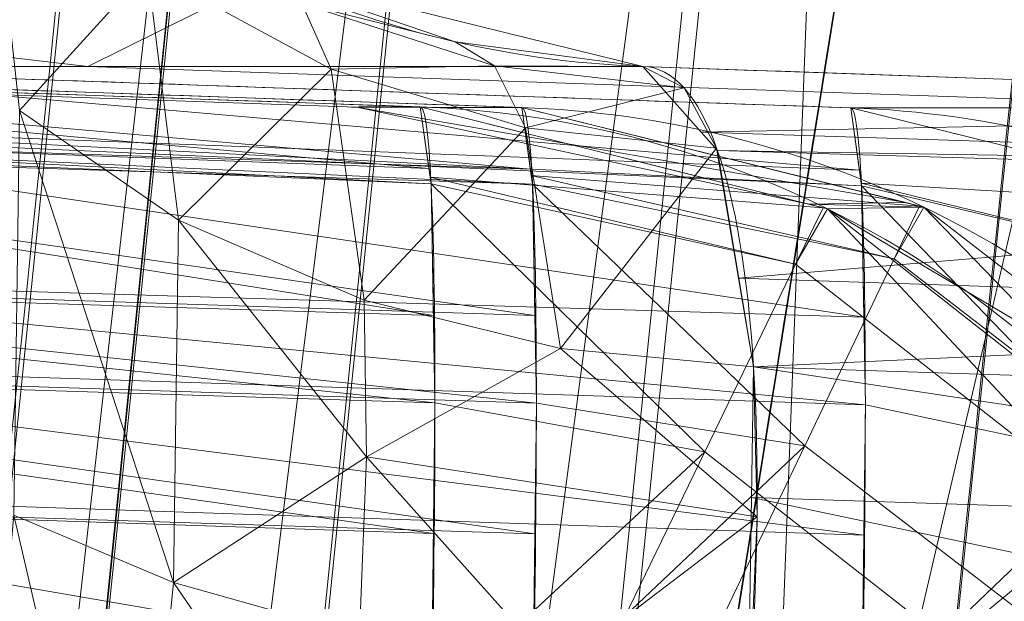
# Model space of a CAD drawing. Header units: millimetres. Extents: x -71 to 71, y -145 to 145.
# Tile 416 of 497: x -42.579 to -42.285, y 104.892 to 105.066. Entities that reach past the tile are written whole.
import ezdxf

# ---------------------------------------------------------------- set-up
doc = ezdxf.new("R2010")
doc.units = ezdxf.units.MM
doc.layers.add('1', color=7, linetype='CONTINUOUS')

msp = doc.modelspace()

# ---------------------------------------------------------------- linework, layer by layer
at = {"layer": '1', "color": 163, "linetype": 'Continuous', "lineweight": 13, "extrusion": (-0.1276413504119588, -1.674663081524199e-05, -0.9918203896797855)}
msp.add_arc((-105.3571923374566, 42.55654576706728, 1.255824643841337), 0.3, 2.024080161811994, 96.13484704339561, dxfattribs=at)
at = {"layer": '1', "color": 163, "linetype": 'Continuous', "lineweight": 13, "extrusion": (0.9987751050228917, -0.0349130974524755, 0.03506230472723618)}
msp.add_arc((103.1923315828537, -2.556379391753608, -46.22108392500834), 0.3, 269.7685499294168, 0.05733278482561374, dxfattribs=at)
at = {"layer": '1', "color": 163, "linetype": 'Continuous', "lineweight": 13, "extrusion": (-0.02762178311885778, -3.56842888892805e-05, 0.9996184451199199)}
msp.add_arc((-104.7947120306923, -42.43374167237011, -3.004475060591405), 0.3, 81.45700164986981, 177.9251882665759, dxfattribs=at)
at = {"layer": '1', "color": 163, "linetype": 'Continuous', "lineweight": 13, "extrusion": (0.998775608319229, -0.0349294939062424, -0.03503162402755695)}
msp.add_arc((103.192451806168, -1.964484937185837, -46.03388992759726), 0.3, 359.9158615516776, 90.1812252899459, dxfattribs=at)
at = {"layer": '1', "color": 163, "linetype": 'Continuous', "lineweight": 13, "extrusion": (0.04373933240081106, -6.0330956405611e-05, 0.9990429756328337)}
msp.add_arc((104.6811121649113, 42.52796908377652, -2.212901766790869), 0.3, 262.8341973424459, 358.077188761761, dxfattribs=at)
at = {"layer": '1', "color": 163, "linetype": 'Continuous', "lineweight": 13, "extrusion": (0.9987807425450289, -0.0347887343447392, 0.03502530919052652)}
msp.add_arc((103.202252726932, 2.90839859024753, -45.88803624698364), 0.3, 269.8281166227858, 359.853474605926, dxfattribs=at)
at = {"layer": '1', "color": 163, "linetype": 'Continuous', "lineweight": 13, "extrusion": (0.0751280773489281, -7.342131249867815e-05, 0.9971738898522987)}
msp.add_arc((104.6982097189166, 42.42142122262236, -1.893019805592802), 0.3, 263.2761855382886, 358.0504822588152, dxfattribs=at)
at = {"layer": '1', "color": 163, "linetype": 'Continuous', "lineweight": 13}
for points, knots in [([(-37.255931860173, 118.086034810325, -16.0329830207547), (-37.309000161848, 117.814544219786, -16.0424298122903), (-37.4510698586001, 117.088691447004, -16.073078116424), (-37.68262541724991, 115.909657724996, -16.1460442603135), (-37.95066081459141, 114.550297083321, -16.2629158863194), (-38.2190603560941, 113.194132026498, -16.4115150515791), (-38.4876370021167, 111.841705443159, -16.5907976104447), (-38.75620371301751, 110.493560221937, -16.799719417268), (-39.0245982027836, 109.1500904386, -17.0371156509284), (-39.2926581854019, 107.811690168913, -17.3018214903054), (-39.5602482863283, 106.478604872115, -17.5925978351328), (-39.8272331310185, 105.151080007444, -17.9082055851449), (-40.18226096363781, 103.388603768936, -18.3604284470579), (-40.6239890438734, 101.199945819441, -18.9814254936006), (-41.15010171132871, 98.5965316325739, -19.8055945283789), (-41.6717598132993, 96.015131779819, -20.6987399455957), (-42.1886203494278, 93.4540962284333, -21.6511642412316), (-42.700463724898, 90.911223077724, -22.6535243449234), (-43.2071670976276, 88.383883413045, -23.6968428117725), (-43.7086811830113, 85.8691216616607, -24.7724874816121), (-44.2050079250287, 83.3637449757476, -25.8721245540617), (-44.6961807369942, 80.86441018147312, -26.9876298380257), (-45.1822524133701, 78.36762522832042, -28.1111098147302), (-45.6632757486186, 75.8698980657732, -29.2346709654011), (-46.1392747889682, 73.3677333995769, -30.3504106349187), (-46.61027358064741, 70.8576359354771, -31.4504261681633), (-47.07623563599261, 68.3362553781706, -32.5265702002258), (-47.537078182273, 65.8003921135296, -33.5704788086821), (-47.9926512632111, 63.24708556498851, -34.5734806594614), (-48.4427241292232, 60.6737068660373, -35.5265505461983), (-48.8869724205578, 58.07806315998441, -36.4202898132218), (-49.3249649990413, 55.4585272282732, -37.2449390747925), (-49.684288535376, 53.2549044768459, -37.8661869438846), (-49.9680088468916, 51.4795716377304, -38.3184881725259), (-50.1788301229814, 50.1419739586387, -38.6340860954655), (-50.3875827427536, 48.7983974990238, -38.9247765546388), (-50.5941525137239, 47.4491038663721, -39.1893145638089), (-50.7984252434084, 46.0943546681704, -39.4264551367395), (-51.0002746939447, 44.734563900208, -39.6350292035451), (-51.1995746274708, 43.3701455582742, -39.8138676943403), (-51.3961910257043, 42.0016703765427, -39.9619327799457), (-51.5899898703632, 40.6297090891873, -40.078186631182), (-51.7808347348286, 39.2549522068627, -40.1617330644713), (-51.9685903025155, 37.8781385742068, -40.2117576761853), (-52.0916125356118, 36.95942482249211, -40.2222932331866), (-52.1525651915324, 36.5, -40.2217613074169)], [0, 0, 0, 0, 0.00954094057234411, 0.0255160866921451, 0.0414912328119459, 0.057466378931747, 0.0734415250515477, 0.0894166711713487, 0.10539181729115, 0.12136696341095, 0.137342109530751, 0.153317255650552, 0.169292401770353, 0.201242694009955, 0.233192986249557, 0.265143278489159, 0.29709357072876, 0.329043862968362, 0.360994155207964, 0.392944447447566, 0.424894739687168, 0.45684503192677, 0.488795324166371, 0.520745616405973, 0.552695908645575, 0.584646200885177, 0.616596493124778, 0.64854678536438, 0.680497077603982, 0.712447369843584, 0.744397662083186, 0.776347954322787, 0.808298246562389, 0.82427339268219, 0.840248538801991, 0.856223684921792, 0.872198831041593, 0.888173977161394, 0.904149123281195, 0.920124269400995, 0.936099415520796, 0.952074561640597, 0.968049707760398, 0.984024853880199, 1, 1, 1, 1]), ([(-37.1742399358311, 118.086034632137, 15.9592939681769), (-37.1856192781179, 118.015882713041, 15.9563131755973), (-37.2161631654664, 117.827825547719, 15.9478847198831), (-37.2660102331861, 117.521968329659, 15.932269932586), (-37.34313740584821, 117.05073556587, 15.9045356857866), (-37.4400746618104, 116.462211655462, 15.8630204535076), (-37.5572085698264, 115.756965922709, 15.8023466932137), (-37.6751156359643, 115.052858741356, 15.73091784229), (-37.7937592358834, 114.350034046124, 15.6488607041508), (-37.9131027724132, 113.648635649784, 15.5563020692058), (-38.0331096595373, 112.948793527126, 15.4533925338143), (-38.1537433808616, 112.250637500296, 15.3402826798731), (-38.2749678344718, 111.554281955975, 15.217143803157), (-38.3967472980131, 110.859840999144, 15.0841471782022), (-38.5190467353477, 110.167412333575, 14.9414815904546), (-38.6418313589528, 109.477093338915, 14.7893356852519), (-38.8061466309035, 108.559587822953, 14.5741043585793), (-39.0125869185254, 107.418380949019, 14.2823779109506), (-39.26173729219, 106.058514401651, 13.8977135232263), (-39.5120742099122, 104.708594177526, 13.4802226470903), (-39.7633803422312, 103.368853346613, 13.0317093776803), (-40.0154568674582, 102.039403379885, 12.5539873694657), (-40.2681235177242, 100.720235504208, 12.0488850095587), (-40.52121853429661, 99.4112439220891, 11.5181935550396), (-40.7745980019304, 98.1122253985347, 10.9636877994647), (-41.0281344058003, 96.8228920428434, 10.3871070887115), (-41.36624436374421, 95.11621726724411, 9.59114636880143), (-41.7887479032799, 93.0051541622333, 8.54936981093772), (-42.2949124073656, 90.50354035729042, 7.23688787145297), (-42.7997903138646, 88.0289381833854, 5.87381059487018), (-43.3030657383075, 85.5762716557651, 4.47116578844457), (-43.8045203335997, 83.1401749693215, 3.03936567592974), (-44.3040026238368, 80.7150963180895, 1.58834462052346), (-44.8014000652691, 78.2953771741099, 0.127712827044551), (-45.2966142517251, 75.8753080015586, -1.33308100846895), (-45.7895373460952, 73.44917812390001, -2.78458719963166), (-46.2800293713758, 71.0113226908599, -4.21719202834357), (-46.7678940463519, 68.5561835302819, -5.62095565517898), (-47.2528537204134, 66.0783836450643, -6.985456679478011), (-47.7345222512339, 63.5728355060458, -8.299656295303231), (-48.1327334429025, 61.4578741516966, -9.34309434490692), (-48.4490452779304, 59.747703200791, -10.1405127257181), (-48.68504252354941, 58.4555601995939, -10.7182473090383), (-48.9196851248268, 57.1535430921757, -11.2739652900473), (-49.15283995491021, 55.8413654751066, -11.805922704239), (-49.3843588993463, 54.51882504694, -12.3123411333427), (-49.614079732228, 53.185818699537, -12.791425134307), (-49.8418232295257, 51.8423407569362, -13.2413424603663), (-50.06739627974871, 50.4885070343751, -13.6602745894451), (-50.2905909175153, 49.12455610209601, -14.0464134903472), (-50.511185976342, 47.7508594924, -14.3979884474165), (-50.6926549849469, 46.5984156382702, -14.6607386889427), (-50.8362931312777, 45.6721678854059, -14.8519889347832), (-50.9432222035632, 44.9754345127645, -14.9857625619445), (-51.0493207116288, 44.2767524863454, -15.1096830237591), (-51.1545573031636, 43.5762374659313, -15.2235787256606), (-51.2589006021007, 42.8740052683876, -15.3272780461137), (-51.3623194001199, 42.1701873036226, -15.4206301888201), (-51.4647824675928, 41.4649151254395, -15.5034843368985), (-51.5662592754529, 40.7583342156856, -15.575713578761), (-51.6667192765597, 40.050590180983, -15.6371909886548), (-51.7495641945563, 39.4599653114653, -15.6793786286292), (-51.8153024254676, 38.9870412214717, -15.7076524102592), (-51.8643338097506, 38.6321568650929, -15.7261106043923), (-51.9130894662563, 38.2771020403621, -15.7418126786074), (-51.9615659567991, 37.9218975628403, -15.7547496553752), (-52.0097598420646, 37.5665642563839, -15.7649125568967), (-52.0576679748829, 37.2111236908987, -15.7722961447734), (-52.1052872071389, 36.8555974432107, -15.7768951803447), (-52.13683866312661, 36.6185372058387, -15.7781013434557), (-52.1525651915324, 36.5, -15.7782385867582)], [0, 0, 0, 0, 0.00237380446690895, 0.00636430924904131, 0.0103548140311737, 0.0183358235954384, 0.0263168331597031, 0.0342978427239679, 0.0422788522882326, 0.0502598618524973, 0.058240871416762, 0.0662218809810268, 0.0742028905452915, 0.0821839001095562, 0.090164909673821, 0.0981459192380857, 0.10612692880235, 0.12208894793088, 0.138050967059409, 0.154012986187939, 0.169975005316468, 0.185937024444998, 0.201899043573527, 0.217861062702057, 0.233823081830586, 0.249785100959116, 0.265747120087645, 0.297671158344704, 0.329595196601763, 0.361519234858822, 0.393443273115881, 0.42536731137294, 0.457291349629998, 0.489215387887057, 0.521139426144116, 0.553063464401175, 0.584987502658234, 0.616911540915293, 0.648835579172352, 0.680759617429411, 0.71268365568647, 0.728645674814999, 0.744607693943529, 0.760569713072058, 0.776531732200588, 0.792493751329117, 0.808455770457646, 0.824417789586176, 0.840379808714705, 0.856341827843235, 0.872303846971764, 0.888265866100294, 0.896246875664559, 0.904227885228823, 0.912208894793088, 0.920189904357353, 0.928170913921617, 0.936151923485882, 0.944132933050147, 0.952113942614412, 0.960094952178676, 0.968075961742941, 0.972066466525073, 0.976056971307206, 0.980047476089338, 0.984037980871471, 0.988028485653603, 0.992018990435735, 0.996009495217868, 1, 1, 1, 1]), ([(-42.2566845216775, 105.563300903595, -5.52585062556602), (-42.302466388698, 105.277853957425, -5.52582540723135), (-42.3481784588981, 104.992395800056, -5.525800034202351), (-42.4394067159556, 104.421448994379, -5.52574915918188), (-42.4849229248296, 104.135960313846, -5.52572365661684), (-42.5901505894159, 103.474088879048, -5.525664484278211), (-42.6497699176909, 103.097691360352, -5.52563080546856), (-42.7091182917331, 102.721230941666, -5.5255970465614), (-42.709121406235, 102.721211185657, -5.52559704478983), (-42.7091245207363, 102.721191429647, -5.525597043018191)], [0, 0, 0, 0, 0.30136067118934, 0.30136067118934, 0.602720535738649, 0.602720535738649, 0.999979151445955, 0.999979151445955, 1, 1, 1, 1]), ([(-42.2289395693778, 105.563190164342, 5.50874685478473), (-42.2289416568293, 105.563170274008, 5.508746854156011), (-42.22894373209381, 105.563150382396, 5.50874685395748), (-42.2619837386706, 105.248327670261, 5.508736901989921), (-42.2947326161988, 104.933494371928, 5.508726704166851), (-42.3588684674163, 104.311203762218, 5.50870623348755), (-42.3902693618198, 104.003747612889, 5.5086959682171), (-42.452488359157, 103.388795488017, 5.508675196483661), (-42.48330644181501, 103.081299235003, 5.50866469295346), (-42.5138312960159, 102.77375391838, 5.508654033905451), (-42.5138332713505, 102.773734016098, 5.50865403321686), (-42.513835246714, 102.773714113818, 5.50865403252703)], [0, 0, 0, 0, 2.13980780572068e-05, 2.13980780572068e-05, 0.338679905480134, 0.338679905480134, 0.669339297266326, 0.669339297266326, 0.99997860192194, 0.99997860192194, 1, 1, 1, 1]), ([(-42.4235338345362, 102.676143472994, -5.81237459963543), (-42.3642389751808, 103.052485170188, -5.8116374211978), (-42.3046728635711, 103.428784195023, -5.81090233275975), (-42.1995427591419, 104.090488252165, -5.80961525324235), (-42.1540697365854, 104.375907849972, -5.80906190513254), (-42.06292791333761, 104.946735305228, -5.80795983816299), (-42.0172591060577, 105.232143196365, -5.80741111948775), (-41.9715218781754, 105.51754011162, -5.8068651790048)], [0, 0, 0, 0, 0.397255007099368, 0.397255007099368, 0.698617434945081, 0.698617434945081, 1, 1, 1, 1]), ([(-42.793446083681, 105.051425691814, -4.18684842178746), (-42.7380859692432, 105.049490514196, -4.18490535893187), (-42.6827258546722, 105.04755534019, -4.18296229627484), (-42.5713904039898, 105.043663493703, -4.17905457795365), (-42.5154150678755, 105.041706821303, -4.17708992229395), (-42.4594397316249, 105.039750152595, -4.17512526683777)], [0, 0, 0, 0, 0.497237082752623, 0.497237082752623, 1, 1, 1, 1]), ([(-42.4291597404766, 105.039566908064, -0.351077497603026), (-42.4858333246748, 105.041548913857, -0.34909008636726), (-42.5425069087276, 105.043530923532, -0.347102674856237), (-42.6578400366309, 105.047564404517, -0.34305820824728), (-42.7164995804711, 105.049615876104, -0.341001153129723), (-42.7751591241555, 105.05166735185, -0.338944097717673)], [0, 0, 0, 0, 0.491390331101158, 0.491390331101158, 1, 1, 1, 1]), ([(-42.3930373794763, 105.051818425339, 4.18777499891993), (-42.399555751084, 105.051817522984, 4.13711439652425), (-42.4059986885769, 105.05181659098, 4.0864440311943), (-42.4554757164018, 105.051809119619, 3.69265071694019), (-42.4951301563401, 105.051801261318, 3.34908565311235), (-42.5675488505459, 105.051783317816, 2.66132604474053), (-42.6003179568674, 105.051773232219, 2.317097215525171), (-42.6491410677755, 105.051754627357, 1.74393312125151), (-42.6671113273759, 105.051746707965, 1.51513875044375), (-42.6835748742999, 105.051738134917, 1.28624101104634)], [0, 0, 0, 0, 0.0525405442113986, 0.0525405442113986, 0.408269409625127, 0.408269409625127, 0.763935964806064, 0.763935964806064, 1, 1, 1, 1]), ([(-42.6835748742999, 105.051738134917, 1.28624101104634), (-42.6354196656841, 105.050060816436, 1.28792938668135), (-42.5872644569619, 105.048383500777, 1.28961776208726), (-42.4697204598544, 105.044289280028, 1.29373898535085), (-42.4003316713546, 105.041872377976, 1.29617183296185), (-42.330942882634, 105.039455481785, 1.29860468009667)], [0, 0, 0, 0, 0.409678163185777, 0.409678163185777, 1, 1, 1, 1]), ([(-42.0336185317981, 105.039210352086, 4.17517966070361), (-42.0652258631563, 105.040319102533, 4.176287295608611), (-42.0968331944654, 105.041427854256, 4.17739493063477), (-42.2166394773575, 105.045630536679, 4.18159337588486), (-42.3048384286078, 105.048724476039, 4.1846841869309), (-42.3930373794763, 105.051818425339, 4.18777499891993)], [0, 0, 0, 0, 0.263820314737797, 0.263820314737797, 1, 1, 1, 1]), ([(-42.4594397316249, 105.039750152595, -4.17512526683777), (-42.46717749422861, 105.039740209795, -3.89515302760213), (-42.47274193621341, 105.039729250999, -3.61511222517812), (-42.4806648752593, 105.039701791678, -2.95921025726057), (-42.4812763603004, 105.039684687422, -2.58329881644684), (-42.4746026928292, 105.03964851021, -1.8315159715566), (-42.4673148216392, 105.039629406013, -1.45560290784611), (-42.4487507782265, 105.039595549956, -0.836856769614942), (-42.4397940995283, 105.039581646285, -0.593927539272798), (-42.4291597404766, 105.039566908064, -0.351077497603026)], [0, 0, 0, 0, 0.219671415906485, 0.219671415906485, 0.514481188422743, 0.514481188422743, 0.809346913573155, 0.809346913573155, 1, 1, 1, 1]), ([(-42.330942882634, 105.039455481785, 1.29860468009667), (-42.3283218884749, 105.039452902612, 1.33338616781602), (-42.32566610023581, 105.039450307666, 1.36816505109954), (-42.296309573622, 105.039421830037, 1.74760255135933), (-42.2662266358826, 105.039394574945, 2.09201672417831), (-42.19921375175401, 105.039337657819, 2.780064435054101), (-42.1622808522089, 105.039307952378, 3.123732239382), (-42.0941100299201, 105.039255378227, 3.70324299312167), (-42.0646827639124, 105.039233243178, 3.93932199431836), (-42.0336185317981, 105.039210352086, 4.17517966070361)], [0, 0, 0, 0, 0.0361782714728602, 0.0361782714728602, 0.394753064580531, 0.394753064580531, 0.75324577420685, 0.75324577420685, 1, 1, 1, 1])]:
    msp.add_open_spline(points, degree=3, knots=knots, dxfattribs=at)
for points in [[(-42.79823344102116, 102.801950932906, 5.255639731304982), (-42.70572544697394, 103.735546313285, 5.254627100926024), (-42.61073433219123, 104.6661332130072, 5.253654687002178), (-42.51356006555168, 105.593069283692, 5.252745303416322)], [(-42.3930373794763, 105.051818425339, 4.18777499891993), (-42.35677939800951, 105.051286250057, 4.35048619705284), (-42.3469270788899, 104.913694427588, 4.48793524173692), (-42.3755098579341, 104.750279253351, 4.488328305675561)]]:
    msp.add_open_spline(points, degree=3, dxfattribs=at)
for points in [[(-39.2395593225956, 108.1656292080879, -18.05200055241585), (-41.42094403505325, 97.25620597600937, -20.27230337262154), (-42.80874505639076, 97.49703854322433, -12.51550577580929)], [(-42.80874505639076, 97.49703854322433, -12.51550577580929), (-41.17066040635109, 107.8914180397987, -9.442209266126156), (-39.2395593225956, 108.1656292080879, -18.05200055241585)], [(-41.60626232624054, 107.8418046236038, -5.696287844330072), (-41.17066040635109, 107.8914180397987, -9.442209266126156), (-42.80874505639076, 97.49703854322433, -12.51550577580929)], [(-42.80874505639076, 97.49703854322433, -12.51550577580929), (-41.63988679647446, 107.6760962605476, -5.603813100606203), (-41.60626232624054, 107.8418046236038, -5.696287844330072)], [(-41.68893024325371, 107.4810996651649, -5.349542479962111), (-41.63988679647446, 107.6760962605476, -5.603813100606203), (-42.80874505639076, 97.49703854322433, -12.51550577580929)], [(-41.68893024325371, 107.4810996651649, -5.349542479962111), (-42.80874505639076, 97.49703854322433, -12.51550577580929), (-41.9248566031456, 105.8328077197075, -5.746609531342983)], [(-41.97152331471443, 105.5175364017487, -5.80686517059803), (-41.9248566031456, 105.8328077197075, -5.746609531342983), (-42.80874505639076, 97.49703854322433, -12.51550577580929)], [(-42.48198121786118, 105.5897548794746, 5.348706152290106), (-42.51363128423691, 105.5930778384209, 5.252755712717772), (-42.7982434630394, 102.8019487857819, 5.255641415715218)], [(-42.7982322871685, 102.8019487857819, 5.255639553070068), (-42.51356050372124, 105.5930703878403, 5.252745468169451), (-42.66034439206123, 104.7801375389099, 4.830351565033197)], [(-42.51356050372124, 105.5930703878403, 5.252745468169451), (-42.64286160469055, 105.0119176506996, 4.782060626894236), (-42.66034439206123, 104.7801375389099, 4.830351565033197)], [(-42.64071956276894, 105.2046343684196, 4.650488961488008), (-42.64286160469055, 105.0119176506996, 4.782060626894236), (-42.51356050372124, 105.5930703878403, 5.252745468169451)], [(-42.7982434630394, 102.8019487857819, 5.255641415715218), (-42.76595637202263, 102.7987450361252, 5.350668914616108), (-42.48198121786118, 105.5897548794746, 5.348706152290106)], [(-42.48198121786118, 105.5897548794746, 5.348706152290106), (-42.76595637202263, 102.7987450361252, 5.350668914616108), (-42.76515170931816, 102.7986630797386, 5.353039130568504)], [(-42.48117655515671, 105.5896654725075, 5.351145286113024), (-42.48198121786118, 105.5897548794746, 5.348706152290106), (-42.76515170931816, 102.7986630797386, 5.353039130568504)], [(-42.41735860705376, 105.5829674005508, 5.432555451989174), (-42.48117655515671, 105.5896654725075, 5.351145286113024), (-42.76515170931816, 102.7986630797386, 5.353039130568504)], [(-42.76515170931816, 102.7986630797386, 5.353039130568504), (-42.70124807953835, 102.79231518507, 5.433465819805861), (-42.41735860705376, 105.5829674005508, 5.432555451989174)], [(-42.70124807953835, 102.79231518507, 5.433465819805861), (-42.70016774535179, 102.7922108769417, 5.434134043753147), (-42.4162745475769, 105.5828556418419, 5.433232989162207), (-42.41735860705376, 105.5829674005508, 5.432555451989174)], [(-42.32979565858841, 105.5737733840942, 5.487266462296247), (-42.4162745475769, 105.5828556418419, 5.433232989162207), (-42.70016774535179, 102.7922108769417, 5.434134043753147)], [(-42.70016774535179, 102.7922108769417, 5.434134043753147), (-42.61405393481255, 102.783665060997, 5.487455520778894), (-42.32979565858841, 105.5737733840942, 5.487266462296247)], [(-42.61405393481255, 102.783665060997, 5.487455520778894), (-42.60920733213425, 102.7831807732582, 5.488480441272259), (-42.32487082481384, 105.5732592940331, 5.488315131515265), (-42.32979565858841, 105.5737733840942, 5.487266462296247)], [(-42.32487082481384, 105.5732592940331, 5.488315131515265), (-42.60920733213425, 102.7831807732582, 5.488480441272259), (-42.38175228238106, 104.0863618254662, 5.508698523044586)], [(-42.38175228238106, 104.0863618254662, 5.508698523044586), (-42.23756864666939, 105.4809242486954, 5.508744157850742), (-42.32487082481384, 105.5732592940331, 5.488315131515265)], [(-42.71916300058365, 105.5632084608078, -5.509700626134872), (-42.2566831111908, 105.563297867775, -5.525850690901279), (-42.4838550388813, 104.1423976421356, -5.525724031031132), (-42.9401732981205, 104.1423082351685, -5.509789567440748)], [(-42.4838550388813, 104.1423976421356, -5.525724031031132), (-42.2566831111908, 105.563297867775, -5.525850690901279), (-42.15642064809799, 105.5472195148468, -5.548498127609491)], [(-42.23756864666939, 105.4809242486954, 5.508744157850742), (-42.38175228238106, 104.0863618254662, 5.508698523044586), (-41.84607416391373, 104.1687205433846, 5.527114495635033), (-41.70487076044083, 105.5632531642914, 5.52704744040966)], [(-42.15642064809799, 105.5472195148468, -5.548498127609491), (-42.60767623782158, 102.7051955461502, -5.548760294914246), (-42.4838550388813, 104.1423976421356, -5.525724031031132)], [(-42.60192066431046, 102.7042865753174, -5.550073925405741), (-42.60767623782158, 102.7051955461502, -5.548760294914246), (-42.15642064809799, 105.5472195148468, -5.548498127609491), (-42.1508364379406, 105.5463254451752, -5.549758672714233)], [(-42.60192066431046, 102.7042865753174, -5.550073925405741), (-42.1508364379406, 105.5463254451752, -5.549758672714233), (-42.0617051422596, 105.5320203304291, -5.609891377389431)], [(-42.0617051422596, 105.5320203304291, -5.609891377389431), (-42.51203685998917, 102.690115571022, -5.611639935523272), (-42.60192066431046, 102.7042865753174, -5.550073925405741)], [(-42.51090064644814, 102.6899367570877, -5.612416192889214), (-42.51203685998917, 102.690115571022, -5.611639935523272), (-42.0617051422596, 105.5320203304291, -5.609891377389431)], [(-42.0617051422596, 105.5320203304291, -5.609891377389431), (-42.44858399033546, 102.6801019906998, -5.704050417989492), (-42.51090064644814, 102.6899367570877, -5.612416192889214)], [(-42.44858399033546, 102.6801019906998, -5.704050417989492), (-42.0617051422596, 105.5320203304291, -5.609891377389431), (-42.06058010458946, 105.5318415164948, -5.610649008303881)], [(-42.06058010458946, 105.5318415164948, -5.610649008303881), (-42.44783893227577, 102.6799827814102, -5.707261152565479), (-42.44858399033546, 102.6801019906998, -5.704050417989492)], [(-42.44783893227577, 102.6799827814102, -5.707261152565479), (-42.06058010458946, 105.5318415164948, -5.610649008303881), (-41.99801385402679, 105.5217981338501, -5.700359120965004)], [(-41.99801385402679, 105.5217981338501, -5.700359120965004), (-41.99725389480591, 105.5216789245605, -5.703416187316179), (-42.44783893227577, 102.6799827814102, -5.707261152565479)], [(-42.19846799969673, 104.096993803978, -5.8096032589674), (-42.44783893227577, 102.6799827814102, -5.707261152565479), (-41.99725389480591, 105.5216789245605, -5.703416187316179)], [(-42.19846799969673, 104.096993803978, -5.8096032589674), (-41.97152331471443, 105.5175364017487, -5.80686517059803), (-42.80874505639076, 97.49703854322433, -12.51550577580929)], [(-42.57909953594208, 105.0386428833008, 4.481859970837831), (-42.58823022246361, 105.1219031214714, 4.361703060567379), (-42.54088550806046, 105.0807759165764, 4.340268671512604)], [(-42.54088550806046, 105.0807759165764, 4.340268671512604), (-42.5315722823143, 105.0059571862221, 4.447699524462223), (-42.57909953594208, 105.0386428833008, 4.481859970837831)], [(-42.5315722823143, 105.0059571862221, 4.447699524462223), (-42.54088550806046, 105.0807759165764, 4.340268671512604), (-42.48601198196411, 105.0510331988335, 4.323028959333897)], [(-42.49479621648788, 105.0706431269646, 4.264752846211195), (-42.48601198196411, 105.0510331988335, 4.323028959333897), (-42.54088550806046, 105.0807759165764, 4.340268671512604)], [(-42.50362515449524, 105.0791665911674, 4.202006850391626), (-42.79550909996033, 105.0794273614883, 1.294292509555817), (-42.55867004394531, 105.0517857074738, 2.739053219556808)], [(-42.79550909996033, 105.0794273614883, 1.294292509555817), (-42.68357530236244, 105.0517410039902, 1.286240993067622), (-42.55867004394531, 105.0517857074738, 2.739053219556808)], [(-42.55867004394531, 105.0517857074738, 2.739053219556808), (-42.3930361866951, 105.0518155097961, 4.18777484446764), (-42.50362515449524, 105.0791665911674, 4.202006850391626)], [(-42.49479621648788, 105.0706431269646, 4.264752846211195), (-42.50600188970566, 105.0786674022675, 4.2023123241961), (-42.44901612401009, 105.0592064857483, 4.194978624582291)], [(-42.48601198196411, 105.0510331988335, 4.323028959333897), (-42.49479621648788, 105.0706431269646, 4.264752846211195), (-42.43726283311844, 105.0520241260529, 4.254779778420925)], [(-42.44901612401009, 105.0592064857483, 4.194978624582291), (-42.43726283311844, 105.0520241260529, 4.254779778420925), (-42.49479621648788, 105.0706431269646, 4.264752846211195)], [(-42.43726283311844, 105.0520241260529, 4.254779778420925), (-42.44901612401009, 105.0592064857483, 4.194978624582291), (-42.3930361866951, 105.0518155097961, 4.18777484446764)], [(-42.47840121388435, 105.0396710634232, -2.262830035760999), (-42.42916032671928, 105.0395667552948, -0.3510774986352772), (-42.77515783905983, 105.0516664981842, -0.3389441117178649), (-42.81885176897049, 105.0515547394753, -2.262730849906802)], [(-42.81885176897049, 105.0515547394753, -2.262730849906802), (-42.79344528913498, 105.0514280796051, -4.186848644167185), (-42.45943948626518, 105.0397530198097, -4.175125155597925), (-42.47840121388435, 105.0396710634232, -2.262830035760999)], [(-42.79344528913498, 105.0514280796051, -4.186848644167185), (-42.79527813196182, 105.0341129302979, -4.279461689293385), (-42.45684668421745, 105.0213277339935, -4.267354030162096)], [(-42.45684668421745, 105.0213277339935, -4.267354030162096), (-42.45943948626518, 105.0397530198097, -4.175125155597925), (-42.79344528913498, 105.0514280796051, -4.186848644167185)], [(-42.42656752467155, 105.0211936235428, -0.2588630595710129), (-42.7745096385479, 105.0327643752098, -0.2467797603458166), (-42.77515783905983, 105.0516664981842, -0.3389441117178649)], [(-42.77515783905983, 105.0516664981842, -0.3389441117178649), (-42.42916032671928, 105.0395667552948, -0.3510774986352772), (-42.42656752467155, 105.0211936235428, -0.2588630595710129)], [(-42.68357530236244, 105.0517410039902, 1.286240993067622), (-42.70331934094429, 105.0352230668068, 1.193105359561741), (-42.3283688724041, 105.0208136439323, 1.206697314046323)], [(-42.55867004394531, 105.0517857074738, 2.739053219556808), (-42.68357530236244, 105.0517410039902, 1.286240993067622), (-42.33094304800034, 105.0394549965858, 1.298604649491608), (-42.20231994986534, 105.0393432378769, 2.738958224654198)], [(-42.3283688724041, 105.0208136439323, 1.206697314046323), (-42.33094304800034, 105.0394549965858, 1.298604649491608), (-42.68357530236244, 105.0517410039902, 1.286240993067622)], [(-42.20231994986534, 105.0393432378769, 2.738958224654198), (-42.03362017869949, 105.0392091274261, 4.17517963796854), (-42.3930361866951, 105.0518155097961, 4.18777484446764), (-42.55867004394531, 105.0517857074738, 2.739053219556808)], [(-42.48601198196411, 105.0510331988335, 4.323028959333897), (-42.47621819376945, 104.982040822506, 4.422137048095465), (-42.5315722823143, 105.0059571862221, 4.447699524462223)], [(-42.43726283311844, 105.0520241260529, 4.254779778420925), (-42.42802038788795, 105.0335317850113, 4.310714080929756), (-42.48601198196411, 105.0510331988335, 4.323028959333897)], [(-42.47621819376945, 104.982040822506, 4.422137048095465), (-42.48601198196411, 105.0510331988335, 4.323028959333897), (-42.42802038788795, 105.0335317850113, 4.310714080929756)], [(-42.42802038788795, 105.0335317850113, 4.310714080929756), (-42.43726283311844, 105.0520241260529, 4.254779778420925), (-42.38070175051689, 105.0454080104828, 4.247389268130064)], [(-42.3930361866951, 105.0518155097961, 4.18777484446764), (-42.38070175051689, 105.0454080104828, 4.247389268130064), (-42.43726283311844, 105.0520241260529, 4.254779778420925)], [(-42.375598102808, 105.0321906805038, 4.279395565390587), (-42.3930361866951, 105.0518155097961, 4.18777484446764), (-42.03362017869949, 105.0392091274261, 4.17517963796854)], [(-42.38070175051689, 105.0454080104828, 4.247389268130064), (-42.3709824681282, 105.0274595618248, 4.303324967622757), (-42.42802038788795, 105.0335317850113, 4.310714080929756)], [(-42.47840121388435, 105.0396710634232, -2.262830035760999), (-42.45943948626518, 105.0397530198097, -4.175125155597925), (-42.34345257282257, 105.0106957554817, -4.171921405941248)], [(-42.31446981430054, 105.0111427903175, -0.356100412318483), (-42.42916032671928, 105.0395667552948, -0.3510774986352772), (-42.47840121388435, 105.0396710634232, -2.262830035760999)], [(-42.47840121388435, 105.0396710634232, -2.262830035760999), (-42.34345257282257, 105.0106957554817, -4.171921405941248), (-42.31446981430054, 105.0111427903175, -0.356100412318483)], [(-42.33916476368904, 105.0096154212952, -4.171802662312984), (-42.45943948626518, 105.0397530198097, -4.175125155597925), (-42.4564816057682, 105.0187349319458, -4.280336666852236)], [(-42.42629930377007, 105.0192788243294, -0.2492470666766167), (-42.42916032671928, 105.0395667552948, -0.3510774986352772), (-42.3104390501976, 105.0101444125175, -0.3562770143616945)], [(-42.03362017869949, 105.0392091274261, 4.17517963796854), (-42.03101620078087, 105.0210669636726, 4.26757987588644), (-42.375598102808, 105.0321906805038, 4.279395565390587)], [(-42.21267253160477, 105.0102114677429, 1.289691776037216), (-42.33094304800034, 105.0394549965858, 1.298604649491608), (-42.32784360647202, 105.0169989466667, 1.187899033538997)], [(-42.20231994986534, 105.0393432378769, 2.738958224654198), (-42.33094304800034, 105.0394549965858, 1.298604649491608), (-42.2162264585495, 105.0110906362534, 1.289959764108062)], [(-42.53306612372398, 104.8976927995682, 4.52091870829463), (-42.58075729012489, 104.9178242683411, 4.563699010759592), (-42.57909953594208, 105.0386428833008, 4.481859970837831)], [(-42.57909953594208, 105.0386428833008, 4.481859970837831), (-42.5315722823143, 105.0059571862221, 4.447699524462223), (-42.53306612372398, 104.8976927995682, 4.52091870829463)], [(-42.79527813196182, 105.0341129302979, -4.279461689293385), (-42.79556125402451, 105.0314381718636, -4.293759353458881), (-42.45620220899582, 105.0167605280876, -4.290231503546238)], [(-42.45620220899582, 105.0167605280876, -4.290231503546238), (-42.45684668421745, 105.0213277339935, -4.267354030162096), (-42.79527813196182, 105.0341129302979, -4.279461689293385)], [(-42.7057296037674, 105.0332114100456, 1.181744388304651), (-42.72656142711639, 104.989230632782, 1.112411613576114), (-42.32705384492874, 104.9769073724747, 1.125567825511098)], [(-42.70331934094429, 105.0352230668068, 1.193105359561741), (-42.7057296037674, 105.0332114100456, 1.181744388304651), (-42.32773184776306, 105.0161868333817, 1.183898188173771)], [(-42.7057296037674, 105.0332114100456, 1.181744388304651), (-42.32705384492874, 104.9769073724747, 1.125567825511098), (-42.32773184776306, 105.0161868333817, 1.183898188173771)], [(-42.32773184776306, 105.0161868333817, 1.183898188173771), (-42.3283688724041, 105.0208136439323, 1.206697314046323), (-42.70331934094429, 105.0352230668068, 1.193105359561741)], [(-42.42802038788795, 105.0335317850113, 4.310714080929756), (-42.41760447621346, 104.9676313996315, 4.4060368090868), (-42.47621819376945, 104.982040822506, 4.422137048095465)], [(-42.41760447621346, 104.9676313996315, 4.4060368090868), (-42.42802038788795, 105.0335317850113, 4.310714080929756), (-42.3709824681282, 105.0274595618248, 4.303324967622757)], [(-42.79556125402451, 105.0314381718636, -4.293759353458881), (-42.80474036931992, 104.9882620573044, -4.360201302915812), (-42.4555204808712, 104.9774736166, -4.348802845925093)], [(-42.4555204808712, 104.9774736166, -4.348802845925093), (-42.45620220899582, 105.0167605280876, -4.290231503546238), (-42.79556125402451, 105.0314381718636, -4.293759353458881)], [(-42.42592304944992, 105.0166413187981, -0.2359887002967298), (-42.77434200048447, 105.0279065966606, -0.2230868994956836), (-42.7745096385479, 105.0327643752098, -0.2467797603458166)], [(-42.7745096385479, 105.0327643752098, -0.2467797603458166), (-42.42656752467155, 105.0211936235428, -0.2588630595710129), (-42.42592304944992, 105.0166413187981, -0.2359887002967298)], [(-42.37071052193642, 105.0266921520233, 4.305068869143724), (-42.375598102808, 105.0321906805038, 4.279395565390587), (-42.03101620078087, 105.0210669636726, 4.26757987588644)], [(-42.4252413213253, 104.9773991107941, -0.1774081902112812), (-42.77931526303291, 104.9889847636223, -0.16536153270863), (-42.77434200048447, 105.0279065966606, -0.2230868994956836)], [(-42.77434200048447, 105.0279065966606, -0.2230868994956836), (-42.42592304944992, 105.0166413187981, -0.2359887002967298), (-42.4252413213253, 104.9773991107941, -0.1774081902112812)], [(-42.3709824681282, 105.0274595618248, 4.303324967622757), (-42.35995933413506, 104.962132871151, 4.39892103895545), (-42.41760447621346, 104.9676313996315, 4.4060368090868)], [(-42.37071052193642, 105.0266921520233, 4.305068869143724), (-42.03101620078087, 105.0210669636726, 4.26757987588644), (-42.03037172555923, 105.0165668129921, 4.290499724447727)], [(-42.36435890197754, 104.9885600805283, 4.360503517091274), (-42.37071052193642, 105.0266921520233, 4.305068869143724), (-42.03037172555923, 105.0165668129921, 4.290499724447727)], [(-42.34740510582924, 104.9927398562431, -4.280692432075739), (-42.4564816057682, 105.0187349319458, -4.280336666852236), (-42.45620220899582, 105.0167605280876, -4.290231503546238)], [(-42.4564816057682, 105.0187349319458, -4.280336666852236), (-42.34740510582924, 104.9927398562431, -4.280692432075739), (-42.33916476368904, 105.0096154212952, -4.171802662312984)], [(-42.3104390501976, 105.0101444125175, -0.3562770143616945), (-42.31802746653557, 104.9943864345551, -0.2487870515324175), (-42.42629930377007, 105.0192788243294, -0.2492470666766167)], [(-42.42592304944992, 105.0166413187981, -0.2359887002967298), (-42.42629930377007, 105.0192788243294, -0.2492470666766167), (-42.31802746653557, 104.9943864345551, -0.2487870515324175)], [(-42.45620220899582, 105.0167605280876, -4.290231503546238), (-42.45506599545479, 104.9513518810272, -4.387748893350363), (-42.37455129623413, 104.9367189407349, -4.380804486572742)], [(-42.37455129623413, 104.9367189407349, -4.380804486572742), (-42.34740510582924, 104.9927398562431, -4.280692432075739), (-42.45620220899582, 105.0167605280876, -4.290231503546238)], [(-42.42592304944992, 105.0166413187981, -0.2359887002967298), (-42.31802746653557, 104.9943864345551, -0.2487870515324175), (-42.34468564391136, 104.9385666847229, -0.147024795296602)], [(-42.34468564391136, 104.9385666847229, -0.147024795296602), (-42.42478683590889, 104.9513146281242, -0.1384558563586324), (-42.42592304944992, 105.0166413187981, -0.2359887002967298)], [(-42.03037172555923, 105.0165668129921, 4.290499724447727), (-42.02968627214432, 104.9773991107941, 4.349250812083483), (-42.36435890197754, 104.9885600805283, 4.360503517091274)], [(-42.2218069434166, 104.9911007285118, 1.187744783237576), (-42.32784360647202, 105.0169989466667, 1.187899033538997), (-42.32773184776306, 105.0161868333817, 1.183898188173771)], [(-42.32784360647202, 105.0169989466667, 1.187899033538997), (-42.2218069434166, 104.9911007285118, 1.187744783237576), (-42.21267253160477, 105.0102114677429, 1.289691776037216)], [(-42.32773184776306, 105.0161868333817, 1.183898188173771), (-42.32660308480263, 104.9507930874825, 1.086781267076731), (-42.24882647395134, 104.9342900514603, 1.090711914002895)], [(-42.24882647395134, 104.9342900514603, 1.090711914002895), (-42.2218069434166, 104.9911007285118, 1.187744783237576), (-42.32773184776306, 105.0161868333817, 1.183898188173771)], [(-42.33789443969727, 105.0093024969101, -4.171767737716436), (-42.33916476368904, 105.0096154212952, -4.171802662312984), (-42.34740510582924, 104.9927398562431, -4.280692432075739)], [(-42.30912402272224, 105.0098165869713, -0.356334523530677), (-42.31446981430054, 105.0111427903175, -0.356100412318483), (-42.34345257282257, 105.0106957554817, -4.171921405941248)], [(-42.30912402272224, 105.0098165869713, -0.356334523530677), (-42.34345257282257, 105.0106957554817, -4.171921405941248), (-42.33789443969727, 105.0093024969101, -4.171767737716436)], [(-42.33789443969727, 105.0093024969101, -4.171767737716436), (-42.21130907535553, 104.9340963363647, -0.360621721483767), (-42.30912402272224, 105.0098165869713, -0.356334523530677)], [(-42.31802746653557, 104.9943864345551, -0.2487870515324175), (-42.3104390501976, 105.0101444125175, -0.3562770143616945), (-42.30912402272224, 105.0098165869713, -0.356334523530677)], [(-42.22465679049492, 104.9225404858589, -0.2487870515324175), (-42.31802746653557, 104.9943864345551, -0.2487870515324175), (-42.30912402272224, 105.0098165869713, -0.356334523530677)], [(-42.30912402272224, 105.0098165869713, -0.356334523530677), (-42.21130907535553, 104.9340963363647, -0.360621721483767), (-42.22465679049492, 104.9225404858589, -0.2487870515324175)], [(-42.33789443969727, 105.0093024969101, -4.171767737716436), (-42.34740510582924, 104.9927398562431, -4.280692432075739), (-42.25380718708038, 104.9194261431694, -4.280692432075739)], [(-42.25380718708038, 104.9194261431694, -4.280692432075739), (-42.23939403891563, 104.9318239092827, -4.169048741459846), (-42.33789443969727, 105.0093024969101, -4.171767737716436)], [(-42.33789443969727, 105.0093024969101, -4.171767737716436), (-42.23939403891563, 104.9318239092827, -4.169048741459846), (-42.21130907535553, 104.9340963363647, -0.360621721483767)], [(-42.53306612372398, 104.8976927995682, 4.52091870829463), (-42.5315722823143, 105.0059571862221, 4.447699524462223), (-42.47543960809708, 104.9352660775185, 4.460483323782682)], [(-42.5315722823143, 105.0059571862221, 4.447699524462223), (-42.47621819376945, 104.982040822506, 4.422137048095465), (-42.47543960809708, 104.9352660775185, 4.460483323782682)], [(-42.37455129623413, 104.9367189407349, -4.380804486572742), (-42.30169206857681, 104.879654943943, -4.380804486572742), (-42.25380718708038, 104.9194261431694, -4.280692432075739), (-42.34740510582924, 104.9927398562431, -4.280692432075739)], [(-42.31802746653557, 104.9943864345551, -0.2487870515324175), (-42.22465679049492, 104.9225404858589, -0.2487870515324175), (-42.27178171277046, 104.8824712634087, -0.147024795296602), (-42.34468564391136, 104.9385666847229, -0.147024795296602)], [(-42.42478683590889, 104.9513146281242, -0.1384558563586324), (-42.78262704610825, 104.9630492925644, -0.1268958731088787), (-42.77931526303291, 104.9889847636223, -0.16536153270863)], [(-42.77931526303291, 104.9889847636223, -0.16536153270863), (-42.4252413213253, 104.9773991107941, -0.1774081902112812), (-42.42478683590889, 104.9513146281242, -0.1384558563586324)], [(-42.72656142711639, 104.989230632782, 1.112411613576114), (-42.73830726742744, 104.9644351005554, 1.073324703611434), (-42.32660308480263, 104.9507930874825, 1.086781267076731)], [(-42.32660308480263, 104.9507930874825, 1.086781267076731), (-42.32705384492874, 104.9769073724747, 1.125567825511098), (-42.72656142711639, 104.989230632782, 1.112411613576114)], [(-42.80474036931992, 104.9882620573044, -4.360201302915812), (-42.81019046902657, 104.9626395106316, -4.39963536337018), (-42.45506599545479, 104.9513518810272, -4.387748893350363)], [(-42.45506599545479, 104.9513518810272, -4.387748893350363), (-42.4555204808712, 104.9774736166, -4.348802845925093), (-42.80474036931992, 104.9882620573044, -4.360201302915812)], [(-42.35995933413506, 104.962132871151, 4.39892103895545), (-42.36435890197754, 104.9885600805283, 4.360503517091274), (-42.02968627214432, 104.9773991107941, 4.349250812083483)], [(-42.47543960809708, 104.9352660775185, 4.460483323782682), (-42.47621819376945, 104.982040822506, 4.422137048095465), (-42.41760447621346, 104.9676313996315, 4.4060368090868)], [(-42.02968627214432, 104.9773991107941, 4.349250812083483), (-42.02922806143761, 104.9513518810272, 4.388316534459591), (-42.35995933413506, 104.962132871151, 4.39892103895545)], [(-42.35893487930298, 104.9173623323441, 4.43596113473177), (-42.47543960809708, 104.9352660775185, 4.460483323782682), (-42.41760447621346, 104.9676313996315, 4.4060368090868)], [(-42.41760447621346, 104.9676313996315, 4.4060368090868), (-42.35995933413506, 104.962132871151, 4.39892103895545), (-42.35893487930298, 104.9173623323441, 4.43596113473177)], [(-42.81019046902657, 104.9626395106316, -4.39963536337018), (-42.81934723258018, 104.9246266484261, -4.42613149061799), (-42.4555204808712, 104.9122959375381, -4.413703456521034)], [(-42.81019046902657, 104.9626395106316, -4.39963536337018), (-42.4555204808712, 104.9122959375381, -4.413703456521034), (-42.45506599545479, 104.9513518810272, -4.387748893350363)], [(-42.4252413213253, 104.912281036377, -0.1124796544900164), (-42.78934374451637, 104.9239411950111, -0.1009544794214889), (-42.78262704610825, 104.9630492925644, -0.1268958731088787)], [(-42.42478683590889, 104.9513146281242, -0.1384558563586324), (-42.4252413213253, 104.912281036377, -0.1124796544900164), (-42.78262704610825, 104.9630492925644, -0.1268958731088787)], [(-42.73830726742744, 104.9644351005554, 1.073324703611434), (-42.75063052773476, 104.9261689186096, 1.0466945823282), (-42.32705384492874, 104.9118340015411, 1.060927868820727)], [(-42.32705384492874, 104.9118340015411, 1.060927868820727), (-42.32660308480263, 104.9507930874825, 1.086781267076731), (-42.73830726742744, 104.9644351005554, 1.073324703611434)], [(-42.02968627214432, 104.9123108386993, 4.414391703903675), (-42.3605740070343, 104.9231290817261, 4.424769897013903), (-42.35995933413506, 104.962132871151, 4.39892103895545)], [(-42.35995933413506, 104.962132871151, 4.39892103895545), (-42.02922806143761, 104.9513518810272, 4.388316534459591), (-42.02968627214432, 104.9123108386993, 4.414391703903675)], [(-42.37455129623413, 104.9367189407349, -4.380804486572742), (-42.45506599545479, 104.9513518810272, -4.387748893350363), (-42.45611652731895, 104.8608869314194, -4.447867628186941)], [(-42.42582991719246, 104.8616990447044, -0.07881176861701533), (-42.42478683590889, 104.9513146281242, -0.1384558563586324), (-42.34468564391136, 104.9385666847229, -0.147024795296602)], [(-42.24882647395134, 104.9342900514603, 1.090711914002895), (-42.32660308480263, 104.9507930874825, 1.086781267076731), (-42.32766851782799, 104.8587486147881, 1.025706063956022)], [(-42.45611652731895, 104.8608869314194, -4.447867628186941), (-42.41641983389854, 104.8503145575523, -4.449202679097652), (-42.37455129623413, 104.9367189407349, -4.380804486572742)], [(-42.34468564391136, 104.9385666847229, -0.147024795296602), (-42.38630458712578, 104.8514172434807, -0.07734762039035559), (-42.42582991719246, 104.8616990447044, -0.07881176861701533)], [(-42.41641983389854, 104.8503145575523, -4.449202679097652), (-42.37554967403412, 104.818306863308, -4.449202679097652), (-42.30169206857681, 104.879654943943, -4.380804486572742), (-42.37455129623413, 104.9367189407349, -4.380804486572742)], [(-42.34468564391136, 104.9385666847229, -0.147024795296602), (-42.27178171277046, 104.8824712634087, -0.147024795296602), (-42.34535619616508, 104.8199087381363, -0.07734762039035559), (-42.38630458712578, 104.8514172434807, -0.07734762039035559)], [(-42.47543960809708, 104.9352660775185, 4.460483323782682), (-42.4775518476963, 104.8821061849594, 4.489716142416), (-42.53306612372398, 104.8976927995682, 4.52091870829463)], [(-42.41881519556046, 104.8716828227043, 4.471037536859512), (-42.4775518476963, 104.8821061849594, 4.489716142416), (-42.47543960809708, 104.9352660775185, 4.460483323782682)], [(-42.41881519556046, 104.8716828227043, 4.471037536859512), (-42.47543960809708, 104.9352660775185, 4.460483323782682), (-42.35893487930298, 104.9173623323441, 4.43596113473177)], [(-42.32766851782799, 104.8587486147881, 1.025706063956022), (-42.2896072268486, 104.8485562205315, 1.024683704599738), (-42.24882647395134, 104.9342900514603, 1.090711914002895)], [(-42.2896072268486, 104.8485562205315, 1.024683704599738), (-42.24977642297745, 104.8180535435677, 1.024683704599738), (-42.17764362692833, 104.8797816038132, 1.090711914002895), (-42.24882647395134, 104.9342900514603, 1.090711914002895)], [(-42.81934723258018, 104.9246266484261, -4.42613149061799), (-42.83218830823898, 104.8713102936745, -4.463295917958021), (-42.45620220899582, 104.853555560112, -4.452736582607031)], [(-42.45620220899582, 104.853555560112, -4.452736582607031), (-42.4555204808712, 104.9122959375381, -4.413703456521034), (-42.81934723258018, 104.9246266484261, -4.42613149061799)], [(-42.75063052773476, 104.9261689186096, 1.0466945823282), (-42.76850074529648, 104.8706844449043, 1.008082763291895), (-42.32773184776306, 104.8532351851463, 1.022047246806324)], [(-42.32773184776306, 104.8532351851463, 1.022047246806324), (-42.32705384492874, 104.9118340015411, 1.060927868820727), (-42.75063052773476, 104.9261689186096, 1.0466945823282)], [(-42.42592304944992, 104.853592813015, -0.07341398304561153), (-42.80052334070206, 104.858860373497, -0.05777867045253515), (-42.78934374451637, 104.9239411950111, -0.1009544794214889)], [(-42.78934374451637, 104.9239411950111, -0.1009544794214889), (-42.4252413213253, 104.912281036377, -0.1124796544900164), (-42.42592304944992, 104.853592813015, -0.07341398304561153)], [(-42.03037172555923, 104.8535853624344, 4.453607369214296), (-42.36157611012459, 104.8596724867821, 4.466832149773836), (-42.3605740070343, 104.9231290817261, 4.424769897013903)], [(-42.3605740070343, 104.9231290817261, 4.424769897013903), (-42.02968627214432, 104.9123108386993, 4.414391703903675), (-42.03037172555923, 104.8535853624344, 4.453607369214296)], [(-42.30169206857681, 104.879654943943, -4.380804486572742), (-42.25896298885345, 104.7975644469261, -4.380804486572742), (-42.19891503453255, 104.8139631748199, -4.280692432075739), (-42.25380718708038, 104.9194261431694, -4.280692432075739)], [(-42.54599660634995, 104.7681570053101, 4.549617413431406), (-42.59376972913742, 104.7731637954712, 4.595511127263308), (-42.58075729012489, 104.9178242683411, 4.563699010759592)], [(-42.58075729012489, 104.9178242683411, 4.563699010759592), (-42.53306612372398, 104.8976927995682, 4.52091870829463), (-42.54599660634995, 104.7681570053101, 4.549617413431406)], [(-42.35893487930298, 104.9173623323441, 4.43596113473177), (-42.36109182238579, 104.8662588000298, 4.464082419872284), (-42.41881519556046, 104.8716828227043, 4.471037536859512)], [(-42.54599660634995, 104.7681570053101, 4.549617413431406), (-42.53306612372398, 104.8976927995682, 4.52091870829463), (-42.4826443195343, 104.8239916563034, 4.508636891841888)], [(-42.53306612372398, 104.8976927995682, 4.52091870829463), (-42.4775518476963, 104.8821061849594, 4.489716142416), (-42.4826443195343, 104.8239916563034, 4.508636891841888)]]:
    msp.add_3dface(points, dxfattribs=at)

doc.saveas('drawing.dxf')
